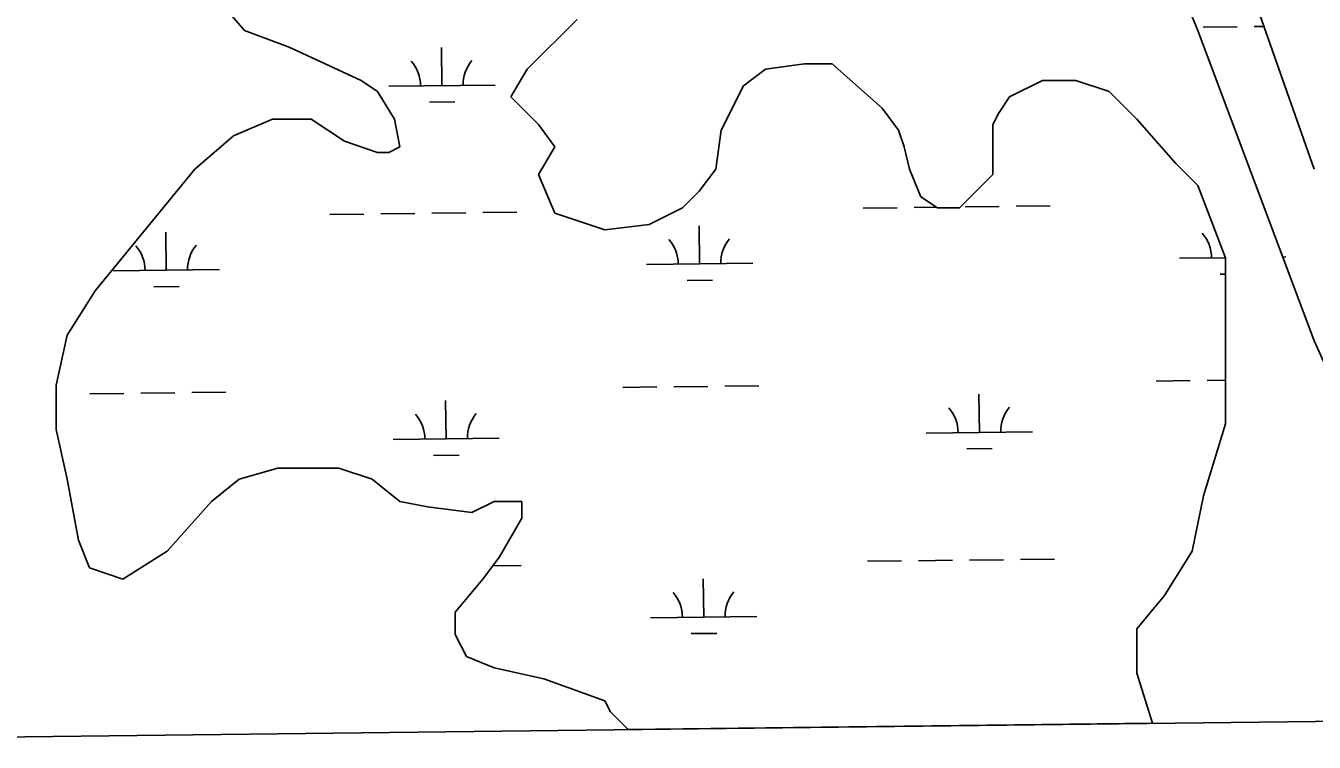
# Model space of a CAD drawing. Extents: x 3694830 to 3732949, y 415201 to 440970.
# Drawn here: x 3699486 to 3700698, y 420616 to 421291 of the extents above; entities that cross this region are included whole.
import ezdxf

# ---------------------------------------------------------------- set-up
doc = ezdxf.new("R2010")
doc.units = 0
for name, color, linetype in [('V-GRID-FRAM', 7, 'Continuous'), ('V-TOPO-SHOR', 7, 'Continuous'), ('V-WETL-SWMP', 7, 'Continuous')]:
    doc.layers.add(name, color=color, linetype=linetype)

msp = doc.modelspace()

# ---------------------------------------------------------------- linework, layer by layer
at = {"layer": 'V-GRID-FRAM'}
msp.add_lwpolyline([(3698844.7, 438797.5), (3730590.8, 439176.2), (3730815.6, 420995.1), (3699053.6, 420616.3), (3698844.7, 438797.5)], dxfattribs=at)
at = {"layer": 'V-TOPO-SHOR'}
for p, q in [((3700531.4, 421631.1), (3700698.3, 421156.2)), ((3700588.8, 421286.7), (3700453.2, 421610.3)), ((3699691.6, 421286.7), (3699660.3, 421323.2)), ((3700004.6, 421297.1), (3699957.6, 421250.2)), ((3699733.4, 421271), (3699691.6, 421286.7)), ((3700698.3, 420994.4), (3700588.8, 421286.7)), ((3699801.2, 421239.7), (3699733.4, 421271)), ((3700181.9, 421250.2), (3700218.4, 421255.4)), ((3700218.4, 421255.4), (3700244.5, 421255.4)), ((3700244.5, 421255.4), (3700291.5, 421213.6)), ((3699957.6, 421250.2), (3699942, 421224.1)), ((3700161.1, 421234.5), (3700181.9, 421250.2)), ((3699816.8, 421229.3), (3699801.2, 421239.7)), ((3699832.5, 421203.2), (3699816.8, 421229.3)), ((3700140.2, 421192.7), (3700161.1, 421234.5)), ((3700411.4, 421224.1), (3700442.7, 421239.7)), ((3700442.7, 421239.7), (3700474, 421239.7)), ((3700474, 421239.7), (3700505.3, 421229.3)), ((3700505.3, 421229.3), (3700531.4, 421203.2)), ((3699942, 421224.1), (3699968.1, 421198)), ((3700401, 421208.4), (3700411.4, 421224.1)), ((3700291.5, 421213.6), (3700307.1, 421192.7)), ((3700395.8, 421198), (3700401, 421208.4)), ((3699681.2, 421187.5), (3699717.7, 421203.2)), ((3699717.7, 421203.2), (3699754.2, 421203.2)), ((3699754.2, 421203.2), (3699785.5, 421182.3)), ((3699837.7, 421177.1), (3699832.5, 421203.2)), ((3699968.1, 421198), (3699983.7, 421177.1)), ((3700135, 421156.2), (3700140.2, 421192.7)), ((3700307.1, 421192.7), (3700312.3, 421177.1)), ((3700395.8, 421151), (3700395.8, 421198)), ((3700531.4, 421203.2), (3700567.9, 421161.4)), ((3699644.7, 421156.2), (3699681.2, 421187.5)), ((3699785.5, 421182.3), (3699816.8, 421171.9)), ((3699816.8, 421171.9), (3699827.2, 421171.9)), ((3699827.2, 421171.9), (3699837.7, 421177.1)), ((3699983.7, 421177.1), (3699968.1, 421151)), ((3700312.3, 421177.1), (3700317.5, 421156.2)), ((3699550.8, 421041.4), (3699644.7, 421156.2)), ((3700119.3, 421135.3), (3700135, 421156.2)), ((3700317.5, 421156.2), (3700328, 421130.1)), ((3700567.9, 421161.4), (3700588.8, 421140.6)), ((3699968.1, 421151), (3699983.7, 421114.5)), ((3700364.5, 421119.7), (3700395.8, 421151)), ((3700103.7, 421119.7), (3700119.3, 421135.3)), ((3700588.8, 421140.6), (3700614.8, 421072.7)), ((3700072.4, 421104), (3700103.7, 421119.7)), ((3700328, 421130.1), (3700343.6, 421119.7)), ((3700343.6, 421119.7), (3700364.5, 421119.7)), ((3699983.7, 421114.5), (3700030.7, 421098.8)), ((3700030.7, 421098.8), (3700072.4, 421104)), ((3700614.8, 421072.7), (3700614.8, 420916.1)), ((3699524.7, 420999.6), (3699550.8, 421041.4)), ((3699514.3, 420952.7), (3699524.7, 420999.6)), ((3700792.2, 420785.7), (3700698.3, 420994.4)), ((3699514.3, 420910.9), (3699514.3, 420952.7)), ((3700614.8, 420916.1), (3700594, 420848.3)), ((3699524.7, 420864), (3699514.3, 420910.9)), ((3699722.9, 420874.4), (3699686.4, 420864)), ((3699780.3, 420874.4), (3699722.9, 420874.4)), ((3699811.6, 420864), (3699780.3, 420874.4)), ((3699535.2, 420806.5), (3699524.7, 420864)), ((3699686.4, 420864), (3699660.3, 420843.1)), ((3699837.7, 420843.1), (3699811.6, 420864)), ((3699660.3, 420843.1), (3699618.6, 420796.1)), ((3699863.8, 420837.9), (3699837.7, 420843.1)), ((3699926.4, 420843.1), (3699905.5, 420832.6)), ((3699952.4, 420843.1), (3699926.4, 420843.1)), ((3699952.4, 420827.4), (3699952.4, 420843.1)), ((3700594, 420848.3), (3700583.5, 420796.1)), ((3699905.5, 420832.6), (3699863.8, 420837.9)), ((3699931.6, 420790.9), (3699952.4, 420827.4)), ((3699545.6, 420780.4), (3699535.2, 420806.5)), ((3699618.6, 420796.1), (3699576.9, 420770)), ((3700583.5, 420796.1), (3700557.5, 420754.4)), ((3699576.9, 420770), (3699545.6, 420780.4)), ((3699915.9, 420770), (3699931.6, 420790.9)), ((3699889.8, 420738.7), (3699915.9, 420770)), ((3700557.5, 420754.4), (3700531.4, 420723)), ((3699889.8, 420717.8), (3699889.8, 420738.7)), ((3700531.4, 420723), (3700531.4, 420681.3)), ((3699900.3, 420696.9), (3699889.8, 420717.8)), ((3699926.4, 420686.5), (3699900.3, 420696.9)), ((3699973.3, 420676.1), (3699926.4, 420686.5)), ((3700030.7, 420655.2), (3699973.3, 420676.1)), ((3700531.4, 420681.3), (3700546.1, 420634.1)), ((3700035.9, 420644.8), (3700030.7, 420655.2)), ((3700051.5, 420629.1), (3700035.9, 420644.8)), ((3700052.2, 420628.2), (3700051.5, 420629.1))]:
    msp.add_line(p, q, dxfattribs=at)
at = {"layer": 'V-WETL-SWMP'}
for p, q in [((3700531.4, 421631.1), (3700698.3, 421156.2)), ((3700588.8, 421286.7), (3700453.2, 421610.3)), ((3699691.6, 421286.7), (3699660.3, 421323.2)), ((3700004.6, 421297.1), (3699957.6, 421250.2)), ((3700593.7, 421289.7), (3700625.7, 421290.1)), ((3700641.7, 421290.3), (3700651.1, 421290.4)), ((3699733.4, 421271), (3699691.6, 421286.7)), ((3700698.3, 420994.4), (3700588.8, 421286.7)), ((3699801.2, 421239.7), (3699733.4, 421271)), ((3699877.3, 421234.7), (3699876.9, 421270.7)), ((3700181.9, 421250.2), (3700218.4, 421255.4)), ((3700218.4, 421255.4), (3700244.5, 421255.4)), ((3700244.5, 421255.4), (3700291.5, 421213.6)), ((3699957.6, 421250.2), (3699942, 421224.1)), ((3700161.1, 421234.5), (3700181.9, 421250.2)), ((3699816.8, 421229.3), (3699801.2, 421239.7)), ((3699832.5, 421203.2), (3699816.8, 421229.3)), ((3699827.3, 421234.1), (3699927.3, 421235.3)), ((3700140.2, 421192.7), (3700161.1, 421234.5)), ((3700411.4, 421224.1), (3700442.7, 421239.7)), ((3700442.7, 421239.7), (3700474, 421239.7)), ((3700474, 421239.7), (3700505.3, 421229.3)), ((3700505.3, 421229.3), (3700531.4, 421203.2)), ((3699865.5, 421219.1), (3699889.5, 421219.4)), ((3699942, 421224.1), (3699968.1, 421198)), ((3700401, 421208.4), (3700411.4, 421224.1)), ((3700291.5, 421213.6), (3700307.1, 421192.7)), ((3700395.8, 421198), (3700401, 421208.4)), ((3699681.2, 421187.5), (3699717.7, 421203.2)), ((3699717.7, 421203.2), (3699754.2, 421203.2)), ((3699754.2, 421203.2), (3699785.5, 421182.3)), ((3699837.7, 421177.1), (3699832.5, 421203.2)), ((3699968.1, 421198), (3699983.7, 421177.1)), ((3700135, 421156.2), (3700140.2, 421192.7)), ((3700307.1, 421192.7), (3700312.3, 421177.1)), ((3700395.8, 421151), (3700395.8, 421198)), ((3700531.4, 421203.2), (3700567.9, 421161.4)), ((3699644.7, 421156.2), (3699681.2, 421187.5)), ((3699785.5, 421182.3), (3699816.8, 421171.9)), ((3699816.8, 421171.9), (3699827.2, 421171.9)), ((3699827.2, 421171.9), (3699837.7, 421177.1)), ((3699983.7, 421177.1), (3699968.1, 421151)), ((3700312.3, 421177.1), (3700317.5, 421156.2)), ((3699550.8, 421041.4), (3699644.7, 421156.2)), ((3700119.3, 421135.3), (3700135, 421156.2)), ((3700317.5, 421156.2), (3700328, 421130.1)), ((3700567.9, 421161.4), (3700588.8, 421140.6)), ((3699968.1, 421151), (3699983.7, 421114.5)), ((3700364.5, 421119.7), (3700395.8, 421151)), ((3700103.7, 421119.7), (3700119.3, 421135.3)), ((3700588.8, 421140.6), (3700614.8, 421072.7)), ((3700072.4, 421104), (3700103.7, 421119.7)), ((3700273.7, 421119.4), (3700305.7, 421119.7)), ((3700321.7, 421119.9), (3700342.9, 421120.2)), ((3700328, 421130.1), (3700343.6, 421119.7)), ((3700343.6, 421119.7), (3700364.5, 421119.7)), ((3700369.7, 421120.5), (3700401.7, 421120.9)), ((3700417.7, 421121.1), (3700449.7, 421121.5)), ((3699771.9, 421113.4), (3699803.9, 421113.8)), ((3699819.9, 421114), (3699851.9, 421114.3)), ((3699867.9, 421114.5), (3699899.9, 421114.9)), ((3699915.9, 421115.1), (3699947.9, 421115.5)), ((3699983.7, 421114.5), (3700030.7, 421098.8)), ((3699617.9, 421060.8), (3699617.5, 421096.8)), ((3700030.7, 421098.8), (3700072.4, 421104)), ((3700119.8, 421066.8), (3700119.3, 421102.8)), ((3700571.6, 421072.2), (3700614.8, 421072.7)), ((3700614.8, 421072.7), (3700614.8, 420916.1)), ((3700668.7, 421073.3), (3700671.6, 421073.4)), ((3699567.9, 421060.2), (3699667.9, 421061.4)), ((3700069.8, 421066.2), (3700169.8, 421067.4)), ((3700108, 421051.2), (3700132, 421051.5)), ((3700609.8, 421057.2), (3700614.8, 421057.3)), ((3699524.7, 420999.6), (3699550.8, 421041.4)), ((3699606.1, 421045.2), (3699630.1, 421045.5)), ((3699514.3, 420952.7), (3699524.7, 420999.6)), ((3700792.2, 420785.7), (3700698.3, 420994.4)), ((3699514.3, 420910.9), (3699514.3, 420952.7)), ((3700047.7, 420950.5), (3700079.7, 420950.9)), ((3700095.7, 420951.1), (3700127.7, 420951.4)), ((3700143.7, 420951.6), (3700175.7, 420952)), ((3700549.6, 420956.5), (3700581.6, 420956.9)), ((3700597.6, 420957), (3700614.8, 420957.2)), ((3699545.9, 420944.5), (3699577.9, 420944.9)), ((3699593.9, 420945.1), (3699625.9, 420945.5)), ((3699641.9, 420945.6), (3699673.9, 420946)), ((3699881.2, 420902.1), (3699880.8, 420938.1)), ((3700383.1, 420908.1), (3700382.7, 420944)), ((3700614.8, 420916.1), (3700594, 420848.3)), ((3699524.7, 420864), (3699514.3, 420910.9)), ((3699831.3, 420901.5), (3699931.2, 420902.7)), ((3700333.1, 420907.5), (3700433.1, 420908.6)), ((3700371.3, 420892.5), (3700395.3, 420892.8)), ((3699869.4, 420886.5), (3699893.4, 420886.8)), ((3699722.9, 420874.4), (3699686.4, 420864)), ((3699780.3, 420874.4), (3699722.9, 420874.4)), ((3699811.6, 420864), (3699780.3, 420874.4)), ((3699535.2, 420806.5), (3699524.7, 420864)), ((3699686.4, 420864), (3699660.3, 420843.1)), ((3699837.7, 420843.1), (3699811.6, 420864)), ((3699660.3, 420843.1), (3699618.6, 420796.1)), ((3699863.8, 420837.9), (3699837.7, 420843.1)), ((3699926.4, 420843.1), (3699905.5, 420832.6)), ((3699952.4, 420843.1), (3699926.4, 420843.1)), ((3699952.4, 420827.4), (3699952.4, 420843.1)), ((3700594, 420848.3), (3700583.5, 420796.1)), ((3699905.5, 420832.6), (3699863.8, 420837.9)), ((3699931.6, 420790.9), (3699952.4, 420827.4)), ((3699545.6, 420780.4), (3699535.2, 420806.5)), ((3699618.6, 420796.1), (3699576.9, 420770)), ((3700583.5, 420796.1), (3700557.5, 420754.4)), ((3699576.9, 420770), (3699545.6, 420780.4)), ((3699915.9, 420770), (3699931.6, 420790.9)), ((3699925.3, 420782.5), (3699951.8, 420782.8)), ((3700277.7, 420786.7), (3700309.7, 420787.1)), ((3700325.7, 420787.3), (3700357.7, 420787.7)), ((3700373.7, 420787.9), (3700405.7, 420788.2)), ((3700421.7, 420788.4), (3700453.7, 420788.8)), ((3699889.8, 420738.7), (3699915.9, 420770)), ((3700123.7, 420734.1), (3700123.3, 420770.1)), ((3700557.5, 420754.4), (3700531.4, 420723)), ((3699889.8, 420717.8), (3699889.8, 420738.7)), ((3700073.7, 420733.5), (3700173.7, 420734.7)), ((3700111.9, 420718.6), (3700135.9, 420718.8)), ((3700531.4, 420723), (3700531.4, 420681.3)), ((3699900.3, 420696.9), (3699889.8, 420717.8)), ((3699926.4, 420686.5), (3699900.3, 420696.9)), ((3699973.3, 420676.1), (3699926.4, 420686.5)), ((3700030.7, 420655.2), (3699973.3, 420676.1)), ((3700531.4, 420681.3), (3700546.1, 420634.1)), ((3700035.9, 420644.8), (3700030.7, 420655.2)), ((3700051.5, 420629.1), (3700035.9, 420644.8)), ((3700546.1, 420634.1), (3700052.2, 420628.2)), ((3700052.2, 420628.2), (3700051.5, 420629.1))]:
    msp.add_line(p, q, dxfattribs=at)
for centre, start, end in [((3699822, 421234.5), 359.9115, 41.4552), ((3699932.5, 421235.8), 139.9115, 181.4552), ((3700566.4, 421072.6), 359.9115, 41.4552), ((3699562.7, 421060.6), 359.9115, 41.4552), ((3699673.1, 421061.9), 139.9115, 181.4552), ((3700064.5, 421066.6), 359.9115, 41.4552), ((3700175, 421067.9), 139.9115, 181.4552), ((3699826, 420901.9), 359.9115, 41.4552), ((3699936.5, 420903.2), 139.9115, 181.4552), ((3700327.9, 420907.9), 359.9115, 41.4552), ((3700438.4, 420909.2), 139.9115, 181.4552), ((3700068.5, 420733.9), 359.9115, 41.4552), ((3700179, 420735.3), 139.9115, 181.4552)]:
    msp.add_arc(centre, 35.2, start, end, dxfattribs=at)

doc.saveas('drawing.dxf')
